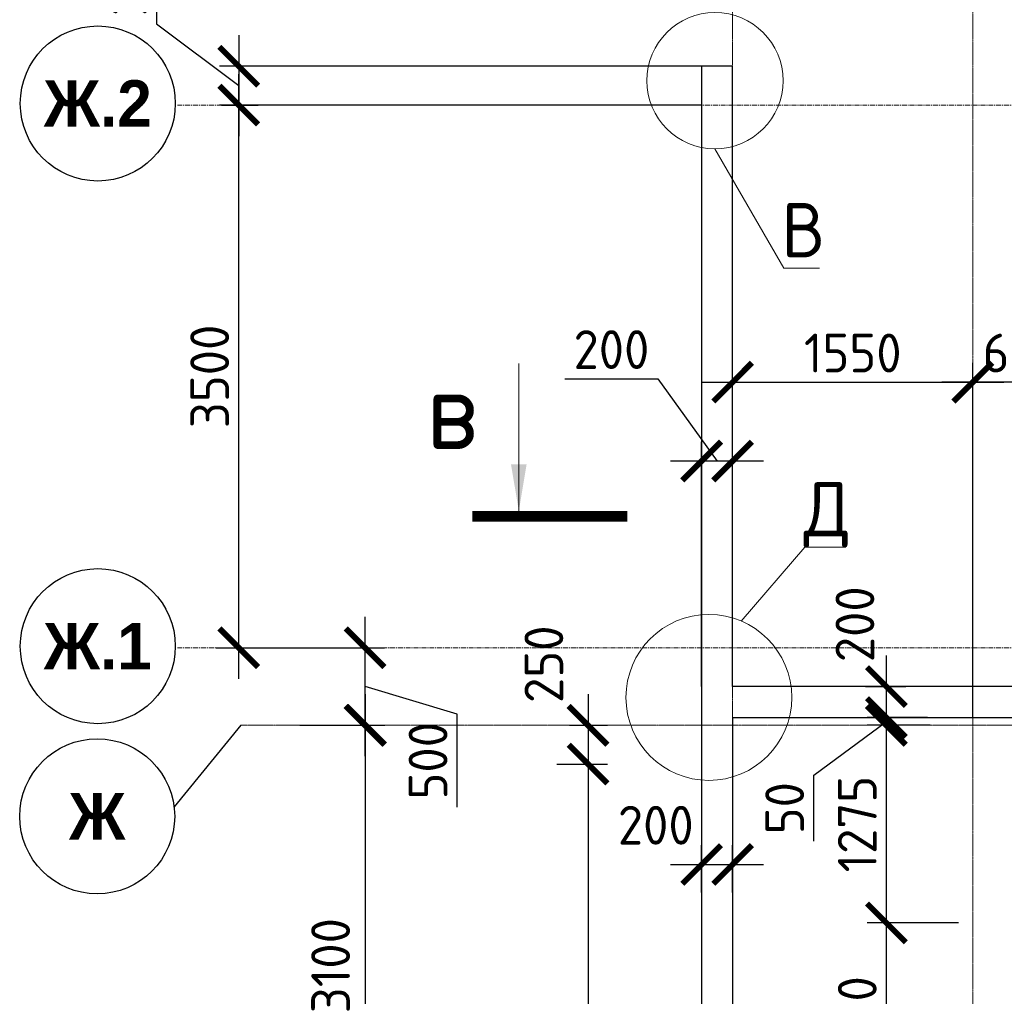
# Model space of a CAD drawing. Header units: millimetres. Extents: x 247266 to 730847, y -636031 to 10052.
# Tile 321 of 330: x 562417 to 568770, y -69479 to -63181. Entities that reach past the tile are written whole.
import ezdxf

# ---------------------------------------------------------------- set-up
doc = ezdxf.new("R2010")
doc.units = ezdxf.units.MM
doc.linetypes.add('______5', pattern=[1100, 800, -100, 100, -100])
doc.linetypes.add('осевая', pattern=[50.8, 31.75, -6.35, 6.35, -6.35])
for name, color, linetype, lineweight in [('Конструкции 0.5', 7, 'Continuous', 50), ('Надписи', 7, 'Continuous', 18), ('Оси', 7, '______5', 18), ('размер', 7, 'Continuous', 25), ('СТЕНЫ', 7, 'Continuous', 30), ('Узлы', 7, 'Continuous', 0)]:
    doc.layers.add(name, color=color, linetype=linetype, lineweight=lineweight)
doc.layers.add('РАЗМЕРЫ', color=7, linetype='Continuous')
doc.styles.add('Century Gothic', font='GOTHIC.TTF')
doc.styles.add('GOST-2.304_Type-B', font='GOST_Common.ttf')
doc.dimstyles.new('СПДС', dxfattribs={"dimscale": 100, "dimtxt": 2.5, "dimasz": 2.5, "dimexe": 1.25, "dimexo": 0, "dimtad": 1, "dimdec": 0, "dimtxsty": 'GOST-2.304_Type-B', "dimblk": 'ARCHTICK', "dimcen": 2.5, "dimdle": 2, "dimadec": 0, "dimazin": 2, "dimtfac": 0.75, "dimtdec": 0, "dimtmove": 1, "dimatfit": 3, "dimfxl": 1, "dimtolj": 1, "dimarcsym": 1})

# ---------------------------------------------------------------- blocks, each defined once
blk = doc.blocks.new('NSY101')
at = {"color": 0, "linetype": 'ByBlock', "lineweight": -2}
blk.add_circle((0, 0), 50, dxfattribs=at)
blk = doc.blocks.new('СЛОЖНЫЙ_ОБЪЕКТ_28')
at = {"layer": 'Оси', "color": 16, "linetype": 'Continuous', "lineweight": 25, "transparency": 33554687, "xscale": 9.999999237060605, "yscale": 9.999999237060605, "zscale": 9.999999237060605}
blk.add_blockref('NSY101', (-12318.7, -3596.8), dxfattribs=at)
at = {"layer": 'Оси', "color": 16, "linetype": 'Continuous', "lineweight": 25, "transparency": 33554687, "insert": (-12318.7, -3596.8), "char_height": 300, "width": 540, "attachment_point": 5, "style": 'Century Gothic'}
blk.add_mtext('\\A1;{\\fCentury Gothic|i0|b1;\\H300.000000;\\W1.000000;\\C16;Ж}\\P', dxfattribs=at)
blk = doc.blocks.new('_ArchTick')
at = {"color": 0, "linetype": 'ByBlock', "const_width": 0.15}
blk.add_lwpolyline([(-0.5, -0.5), (0.5, 0.5)], dxfattribs=at)
blk = doc.blocks.new('*D2799')
at = {"color": 0, "lineweight": -2}
for p, q in [((564648.7, -75130.9), (564648.7, -73630.9)), ((564648.7, -73830.9), (564773.7, -73830.9)), ((564648.7, -74930.9), (564773.7, -74930.9))]:
    blk.add_line(p, q, dxfattribs=at)
at = {"layer": 'DEFPOINTS', "color": 0, "ltscale": 100}
for p in [(564648.7, -73830.9), (564648.7, -73830.9), (564648.7, -74930.9)]:
    blk.add_point(p, dxfattribs=at)
at = {"color": 0, "lineweight": -2, "ltscale": 100, "xscale": 250, "yscale": 250, "zscale": 250}
for p, rotation in [((564648.7, -73830.9), 90), ((564648.7, -74930.9), 270)]:
    blk.add_blockref('_ArchTick', p, dxfattribs=dict(at, rotation=rotation))
at = {"color": 0, "lineweight": 0, "ltscale": 100, "insert": (564423.6, -74380.9), "char_height": 250, "width": 83333.333, "attachment_point": 5, "rotation": 90, "style": 'GOST-2.304_Type-B'}
blk.add_mtext('\\A1;1100', dxfattribs=at)
blk = doc.blocks.new('*D2800')
at = {"color": 0, "lineweight": -2}
for p, q in [((564648.7, -74030.9), (564648.7, -70630.9)), ((564648.7, -70830.9), (564773.7, -70830.9)), ((564648.7, -73830.9), (564773.7, -73830.9))]:
    blk.add_line(p, q, dxfattribs=at)
at = {"layer": 'DEFPOINTS', "color": 0, "ltscale": 100}
for p in [(564648.7, -70830.9), (564648.7, -70830.9), (564648.7, -73830.9)]:
    blk.add_point(p, dxfattribs=at)
at = {"color": 0, "lineweight": -2, "ltscale": 100, "xscale": 250, "yscale": 250, "zscale": 250}
for p, rotation in [((564648.7, -70830.9), 90), ((564648.7, -73830.9), 270)]:
    blk.add_blockref('_ArchTick', p, dxfattribs=dict(at, rotation=rotation))
at = {"color": 0, "lineweight": 0, "ltscale": 100, "insert": (564423.6, -72356), "char_height": 250, "width": 83333.333, "attachment_point": 5, "rotation": 90, "style": 'GOST-2.304_Type-B'}
blk.add_mtext('\\A1;3000', dxfattribs=at)
blk = doc.blocks.new('*D2801')
at = {"color": 0, "lineweight": -2}
for p, q in [((564648.7, -71030.9), (564648.7, -67530.9)), ((564225.2, -67730.9), (564773.7, -67730.9)), ((564648.7, -70830.9), (564773.7, -70830.9))]:
    blk.add_line(p, q, dxfattribs=at)
at = {"layer": 'DEFPOINTS', "color": 0, "ltscale": 100}
for p in [(564225.2, -67730.9), (564648.7, -67730.9), (564648.7, -70830.9)]:
    blk.add_point(p, dxfattribs=at)
at = {"color": 0, "lineweight": -2, "ltscale": 100, "xscale": 250, "yscale": 250, "zscale": 250}
for p, rotation in [((564648.7, -67730.9), 90), ((564648.7, -70830.9), 270)]:
    blk.add_blockref('_ArchTick', p, dxfattribs=dict(at, rotation=rotation))
at = {"color": 0, "lineweight": 0, "ltscale": 100, "insert": (564423.6, -69280.9), "char_height": 250, "width": 83333.333, "attachment_point": 5, "rotation": 90, "style": 'GOST-2.304_Type-B'}
blk.add_mtext('\\A1;3100', dxfattribs=at)
blk = doc.blocks.new('*D2772')
at = {"layer": 'DEFPOINTS', "color": 0, "ltscale": 100}
for p in [(567017.1, -68628.6), (566817.3, -68808.6), (567017.1, -68808.6)]:
    blk.add_point(p, dxfattribs=at)
at = {"layer": 'РАЗМЕРЫ', "color": 0, "lineweight": -2}
for p, q in [((566817.3, -68808.6), (566817.3, -68503.6)), ((567017.1, -68808.6), (567017.1, -68503.6)), ((566617.3, -68628.6), (567217.1, -68628.6))]:
    blk.add_line(p, q, dxfattribs=at)
at = {"layer": 'РАЗМЕРЫ', "color": 0, "lineweight": -2, "ltscale": 100, "xscale": 250, "yscale": 250, "zscale": 250, "rotation": 180}
blk.add_blockref('_ArchTick', (566817.3, -68628.6), dxfattribs=at)
at = {"layer": 'РАЗМЕРЫ', "color": 0, "lineweight": -2, "ltscale": 100, "xscale": 250, "yscale": 250, "zscale": 250}
blk.add_blockref('_ArchTick', (567017.1, -68628.6), dxfattribs=at)
at = {"layer": 'РАЗМЕРЫ', "color": 0, "lineweight": 0, "ltscale": 100, "insert": (566521.3, -68375.3), "char_height": 250, "attachment_point": 5, "style": 'GOST-2.304_Type-B'}
blk.add_mtext('\\A1;200', dxfattribs=at)
blk = doc.blocks.new('*D2776')
at = {"layer": 'DEFPOINTS', "color": 0, "ltscale": 100}
for p in [(566020.8, -67730.9), (565882.2, -67980.9), (566084.3, -67980.9)]:
    blk.add_point(p, dxfattribs=at)
at = {"layer": 'РАЗМЕРЫ', "color": 0, "lineweight": -2}
for p, q in [((566084.3, -67530.9), (566084.3, -68180.9)), ((566020.8, -67730.9), (566209.3, -67730.9)), ((565882.2, -67980.9), (566209.3, -67980.9))]:
    blk.add_line(p, q, dxfattribs=at)
at = {"layer": 'РАЗМЕРЫ', "color": 0, "lineweight": -2, "ltscale": 100, "xscale": 250, "yscale": 250, "zscale": 250}
for p, rotation in [((566084.3, -67730.9), 90), ((566084.3, -67980.9), 270)]:
    blk.add_blockref('_ArchTick', p, dxfattribs=dict(at, rotation=rotation))
at = {"layer": 'РАЗМЕРЫ', "color": 0, "lineweight": 0, "ltscale": 100, "insert": (565799.4, -67337), "char_height": 250, "attachment_point": 5, "rotation": 90, "style": 'GOST-2.304_Type-B'}
blk.add_mtext('\\A1;250', dxfattribs=at)
blk = doc.blocks.new('*D2777')
at = {"layer": 'DEFPOINTS', "color": 0, "ltscale": 100}
for p in [(565963.7, -67730.9), (566084.3, -74930.9), (566664.9, -74930.9)]:
    blk.add_point(p, dxfattribs=at)
at = {"layer": 'РАЗМЕРЫ', "color": 0, "lineweight": -2}
for p, q in [((566084.3, -67530.9), (566084.3, -75130.9)), ((565963.7, -67730.9), (566209.3, -67730.9)), ((566664.9, -74930.9), (565959.3, -74930.9))]:
    blk.add_line(p, q, dxfattribs=at)
at = {"layer": 'РАЗМЕРЫ', "color": 0, "lineweight": -2, "ltscale": 100, "xscale": 250, "yscale": 250, "zscale": 250}
for p, rotation in [((566084.3, -67730.9), 90), ((566084.3, -74930.9), 270)]:
    blk.add_blockref('_ArchTick', p, dxfattribs=dict(at, rotation=rotation))
at = {"layer": 'РАЗМЕРЫ', "color": 0, "lineweight": 0, "ltscale": 100, "insert": (565896.4, -71330.9), "char_height": 250, "attachment_point": 5, "rotation": 90, "style": 'GOST-2.304_Type-B'}
blk.add_mtext('\\A1;7200', dxfattribs=at)
blk = doc.blocks.new('*D2786')
at = {"layer": 'DEFPOINTS', "color": 0, "ltscale": 100}
for p in [(568009.2, -67730.9), (568291.6, -67730.9), (568473.8, -69005.4)]:
    blk.add_point(p, dxfattribs=at)
at = {"layer": 'РАЗМЕРЫ', "color": 0, "lineweight": -2}
for p, q in [((568009.2, -69205.4), (568009.2, -67530.9)), ((568291.6, -67730.9), (567884.2, -67730.9)), ((568473.8, -69005.4), (567884.2, -69005.4))]:
    blk.add_line(p, q, dxfattribs=at)
at = {"layer": 'РАЗМЕРЫ', "color": 0, "lineweight": -2, "ltscale": 100, "xscale": 250, "yscale": 250, "zscale": 250}
for p, rotation in [((568009.2, -67730.9), 90), ((568009.2, -69005.4), 270)]:
    blk.add_blockref('_ArchTick', p, dxfattribs=dict(at, rotation=rotation))
at = {"layer": 'РАЗМЕРЫ', "color": 0, "lineweight": 0, "ltscale": 100, "insert": (567821.3, -68368.2), "char_height": 250, "attachment_point": 5, "rotation": 90, "style": 'GOST-2.304_Type-B'}
blk.add_mtext('\\A1;1275', dxfattribs=at)
blk = doc.blocks.new('*D2792')
at = {"layer": 'DEFPOINTS', "color": 0, "ltscale": 100}
for p in [(567873.5, -67480.9), (568009.2, -67480.9), (567873.5, -67680.9)]:
    blk.add_point(p, dxfattribs=at)
at = {"layer": 'размер', "color": 0, "lineweight": -2}
for p, q in [((568009.2, -67880.9), (568009.2, -67280.9)), ((567873.5, -67480.9), (568134.2, -67480.9)), ((567873.5, -67680.9), (568134.2, -67680.9))]:
    blk.add_line(p, q, dxfattribs=at)
at = {"layer": 'размер', "color": 0, "lineweight": -2, "ltscale": 100, "xscale": 250, "yscale": 250, "zscale": 250}
for p, rotation in [((568009.2, -67480.9), 90), ((568009.2, -67680.9), 270)]:
    blk.add_blockref('_ArchTick', p, dxfattribs=dict(at, rotation=rotation))
at = {"layer": 'размер', "color": 0, "ltscale": 100, "insert": (567806.3, -67079.3), "char_height": 250, "attachment_point": 5, "rotation": 90, "style": 'GOST-2.304_Type-B'}
blk.add_mtext('\\A1;200', dxfattribs=at)
blk = doc.blocks.new('*D2793')
at = {"layer": 'DEFPOINTS', "color": 0, "ltscale": 100}
for p in [(566817.2, -66026.8), (567017.1, -67359.1), (566817.2, -67480.9)]:
    blk.add_point(p, dxfattribs=at)
at = {"layer": 'РАЗМЕРЫ', "color": 0, "lineweight": -2}
for p, q in [((565935, -65495.6), (566535.5, -65495.6)), ((566535.5, -65495.6), (566917.2, -66026.8)), ((566817.2, -67480.9), (566817.2, -65901.8)), ((567017.1, -67359.1), (567017.1, -65901.8)), ((567217.1, -66026.8), (566617.2, -66026.8))]:
    blk.add_line(p, q, dxfattribs=at)
at = {"layer": 'РАЗМЕРЫ', "color": 0, "lineweight": -2, "ltscale": 100, "xscale": 250, "yscale": 250, "zscale": 250, "rotation": 180}
blk.add_blockref('_ArchTick', (566817.2, -66026.8), dxfattribs=at)
at = {"layer": 'РАЗМЕРЫ', "color": 0, "lineweight": -2, "ltscale": 100, "xscale": 250, "yscale": 250, "zscale": 250}
blk.add_blockref('_ArchTick', (567017.1, -66026.8), dxfattribs=at)
at = {"layer": 'РАЗМЕРЫ', "color": 0, "lineweight": 0, "ltscale": 100, "insert": (566235.3, -65308), "char_height": 250, "attachment_point": 5, "style": 'GOST-2.304_Type-B'}
blk.add_mtext('\\A1;200', dxfattribs=at)
blk = doc.blocks.new('*D2797')
at = {"layer": 'DEFPOINTS', "color": 0, "ltscale": 100}
for p in [(568009.2, -69005.4), (568201.3, -69005.4), (569197.1, -70305.9)]:
    blk.add_point(p, dxfattribs=at)
at = {"layer": 'РАЗМЕРЫ', "color": 0, "lineweight": -2}
for p, q in [((568009.2, -70505.9), (568009.2, -68805.4)), ((568201.3, -69005.4), (567884.2, -69005.4)), ((569197.1, -70305.9), (567884.2, -70305.9))]:
    blk.add_line(p, q, dxfattribs=at)
at = {"layer": 'РАЗМЕРЫ', "color": 0, "lineweight": -2, "ltscale": 100, "xscale": 250, "yscale": 250, "zscale": 250}
for p, rotation in [((568009.2, -69005.4), 90), ((568009.2, -70305.9), 270)]:
    blk.add_blockref('_ArchTick', p, dxfattribs=dict(at, rotation=rotation))
at = {"layer": 'РАЗМЕРЫ', "color": 0, "lineweight": 0, "ltscale": 100, "insert": (567821.5, -69655.7), "char_height": 250, "attachment_point": 5, "rotation": 90, "style": 'GOST-2.304_Type-B'}
blk.add_mtext('\\A1;1300', dxfattribs=at)
blk = doc.blocks.new('*D2798')
at = {"layer": 'DEFPOINTS', "color": 0, "ltscale": 100}
for p in [(568009.2, -67680.9), (568275.3, -67680.9), (568291.6, -67730.9)]:
    blk.add_point(p, dxfattribs=at)
at = {"layer": 'РАЗМЕРЫ', "color": 0, "lineweight": -2}
for p, q in [((568009.2, -67930.9), (568009.2, -67480.9)), ((567540.7, -68052.9), (568009.2, -67705.9)), ((568275.3, -67680.9), (567884.2, -67680.9)), ((568291.6, -67730.9), (567884.2, -67730.9)), ((567540.7, -68478.2), (567540.7, -68052.9))]:
    blk.add_line(p, q, dxfattribs=at)
at = {"layer": 'РАЗМЕРЫ', "color": 0, "lineweight": -2, "ltscale": 100, "xscale": 250, "yscale": 250, "zscale": 250}
for p, rotation in [((568009.2, -67680.9), 270), ((568009.2, -67730.9), 90)]:
    blk.add_blockref('_ArchTick', p, dxfattribs=dict(at, rotation=rotation))
at = {"layer": 'РАЗМЕРЫ', "color": 0, "lineweight": 0, "ltscale": 100, "insert": (567353, -68265.6), "char_height": 250, "attachment_point": 5, "rotation": 90, "style": 'GOST-2.304_Type-B'}
blk.add_mtext('\\A1;50', dxfattribs=at)
blk = doc.blocks.new('*D2817')
at = {"layer": 'DEFPOINTS', "color": 0, "ltscale": 100}
for p in [(563685.7, -67230.9), (564645.5, -67230.9), (564548.5, -67730.9)]:
    blk.add_point(p, dxfattribs=at)
at = {"layer": 'РАЗМЕРЫ', "color": 0, "lineweight": -2}
for p, q in [((564645.5, -67930.9), (564645.5, -67030.9)), ((563685.7, -67230.9), (564770.5, -67230.9)), ((565239.7, -67659.1), (564645.5, -67480.9)), ((565239.7, -68259.6), (565239.7, -67659.1)), ((564548.5, -67730.9), (564770.5, -67730.9))]:
    blk.add_line(p, q, dxfattribs=at)
at = {"layer": 'РАЗМЕРЫ', "color": 0, "lineweight": -2, "ltscale": 100, "xscale": 250, "yscale": 250, "zscale": 250}
for p, rotation in [((564645.5, -67230.9), 90), ((564645.5, -67730.9), 270)]:
    blk.add_blockref('_ArchTick', p, dxfattribs=dict(at, rotation=rotation))
at = {"layer": 'РАЗМЕРЫ', "color": 0, "lineweight": 0, "ltscale": 100, "insert": (565052, -67959.4), "char_height": 250, "attachment_point": 5, "rotation": 90, "style": 'GOST-2.304_Type-B'}
blk.add_mtext('\\A1;500', dxfattribs=at)
blk = doc.blocks.new('*D2818')
at = {"layer": 'DEFPOINTS', "color": 0, "ltscale": 100}
for p in [(563719.5, -63730.9), (563830.8, -63730.9), (563685.7, -67230.9)]:
    blk.add_point(p, dxfattribs=at)
at = {"layer": 'РАЗМЕРЫ', "color": 0, "lineweight": -2}
for p, q in [((563830.8, -67430.9), (563830.8, -63530.9)), ((563719.5, -63730.9), (563955.8, -63730.9)), ((563685.7, -67230.9), (563955.8, -67230.9))]:
    blk.add_line(p, q, dxfattribs=at)
at = {"layer": 'РАЗМЕРЫ', "color": 0, "lineweight": -2, "ltscale": 100, "xscale": 250, "yscale": 250, "zscale": 250}
for p, rotation in [((563830.8, -63730.9), 90), ((563830.8, -67230.9), 270)]:
    blk.add_blockref('_ArchTick', p, dxfattribs=dict(at, rotation=rotation))
at = {"layer": 'РАЗМЕРЫ', "color": 0, "lineweight": 0, "ltscale": 100, "insert": (563643.2, -65480.9), "char_height": 250, "attachment_point": 5, "rotation": 90, "style": 'GOST-2.304_Type-B'}
blk.add_mtext('\\A1;3500', dxfattribs=at)
blk = doc.blocks.new('*D2821')
at = {"layer": 'DEFPOINTS', "color": 0, "ltscale": 100}
for p in [(566817.4, -63480.9), (563830.8, -63730.9), (566817.4, -63730.9)]:
    blk.add_point(p, dxfattribs=at)
at = {"layer": 'РАЗМЕРЫ', "color": 0, "lineweight": -2}
for p, q in [((563299.6, -62606.1), (563299.6, -63206.5)), ((563299.6, -63206.5), (563830.8, -63605.9)), ((563830.8, -63280.9), (563830.8, -63930.9)), ((566817.4, -63480.9), (563705.8, -63480.9)), ((566817.4, -63730.9), (563705.8, -63730.9))]:
    blk.add_line(p, q, dxfattribs=at)
at = {"layer": 'РАЗМЕРЫ', "color": 0, "lineweight": -2, "ltscale": 100, "xscale": 250, "yscale": 250, "zscale": 250}
for p, rotation in [((563830.8, -63480.9), 90), ((563830.8, -63730.9), 270)]:
    blk.add_blockref('_ArchTick', p, dxfattribs=dict(at, rotation=rotation))
at = {"layer": 'РАЗМЕРЫ', "color": 0, "lineweight": 0, "ltscale": 100, "insert": (563111.9, -62906.3), "char_height": 250, "attachment_point": 5, "rotation": 90, "style": 'GOST-2.304_Type-B'}
blk.add_mtext('\\A1;250', dxfattribs=at)
blk = doc.blocks.new('*D2824')
at = {"layer": 'DEFPOINTS', "color": 0, "ltscale": 100}
for p in [(568567.2, -65517.8), (567017.4, -67480.9), (568567.2, -67480.9)]:
    blk.add_point(p, dxfattribs=at)
at = {"layer": 'РАЗМЕРЫ', "color": 0, "lineweight": -2}
for p, q in [((567017.4, -67480.9), (567017.4, -65392.8)), ((568567.2, -67480.9), (568567.2, -65392.8)), ((566817.4, -65517.8), (568767.2, -65517.8))]:
    blk.add_line(p, q, dxfattribs=at)
at = {"layer": 'РАЗМЕРЫ', "color": 0, "lineweight": -2, "ltscale": 100, "xscale": 250, "yscale": 250, "zscale": 250, "rotation": 180}
blk.add_blockref('_ArchTick', (567017.4, -65517.8), dxfattribs=at)
at = {"layer": 'РАЗМЕРЫ', "color": 0, "lineweight": -2, "ltscale": 100, "xscale": 250, "yscale": 250, "zscale": 250}
blk.add_blockref('_ArchTick', (568567.2, -65517.8), dxfattribs=at)
at = {"layer": 'РАЗМЕРЫ', "color": 0, "lineweight": 0, "ltscale": 100, "insert": (567792.3, -65330.1), "char_height": 250, "attachment_point": 5, "style": 'GOST-2.304_Type-B'}
blk.add_mtext('\\A1;1550', dxfattribs=at)
blk = doc.blocks.new('*D2825')
at = {"layer": 'DEFPOINTS', "color": 0, "ltscale": 100}
for p in [(568567.2, -65517.8), (568567.2, -67680.9), (569197.1, -67680.9)]:
    blk.add_point(p, dxfattribs=at)
at = {"layer": 'РАЗМЕРЫ', "color": 0, "lineweight": -2}
for p, q in [((568567.2, -67680.9), (568567.2, -65392.8)), ((569197.1, -67680.9), (569197.1, -65392.8)), ((569397.1, -65517.8), (568367.2, -65517.8))]:
    blk.add_line(p, q, dxfattribs=at)
at = {"layer": 'РАЗМЕРЫ', "color": 0, "lineweight": -2, "ltscale": 100, "xscale": 250, "yscale": 250, "zscale": 250, "rotation": 180}
blk.add_blockref('_ArchTick', (568567.2, -65517.8), dxfattribs=at)
at = {"layer": 'РАЗМЕРЫ', "color": 0, "lineweight": -2, "ltscale": 100, "xscale": 250, "yscale": 250, "zscale": 250}
blk.add_blockref('_ArchTick', (569197.1, -65517.8), dxfattribs=at)
at = {"layer": 'РАЗМЕРЫ', "color": 0, "lineweight": 0, "ltscale": 100, "insert": (568882.2, -65330.1), "char_height": 250, "attachment_point": 5, "style": 'GOST-2.304_Type-B'}
blk.add_mtext('\\A1;630', dxfattribs=at)

msp = doc.modelspace()

# ---------------------------------------------------------------- linework, layer by layer
at = {"layer": 'Конструкции 0.5', "lineweight": 30}
for p, q in [((567017.36, -63480.89, 360), (566817.36, -63480.89, 360)), ((566817.36, -63480.89, 360), (566817.36, -67480.89, 360)), ((567017.36, -67480.89, 360), (567017.36, -63480.89, 360)), ((573967.25, -67480.89, 360), (567017.21, -67480.89, 360))]:
    msp.add_line(p, q, dxfattribs=at)
at = {"layer": 'Надписи', "lineweight": 15, "ltscale": 0.3}
for p, q in [((566903.17, -64013.33, -360), (567346.84, -64782.77, -360)), ((566903.17, -64013.33, -360), (567346.84, -64782.77, -360)), ((566903.17, -64013.33, -360), (567346.84, -64782.77, -360)), ((567346.84, -64782.77, -360), (567346.94, -64782.77, -360)), ((567347.04, -64782.42, -360), (567577.25, -64782.42, -360)), ((567072.5, -67058.54, 200), (567482.49, -66582.4, 200)), ((567072.5, -67058.54, 200), (567482.49, -66582.4, 200)), ((567072.5, -67058.54, 200), (567482.49, -66582.4, 200)), ((567482.49, -66582.4, 200), (567482.59, -66582.4, 200)), ((567482.72, -66582.05, 200), (567747.96, -66582.05, 200))]:
    msp.add_line(p, q, dxfattribs=at)
at = {"layer": 'Надписи'}
for centre, radius in [((566903.17, -63573.85), 439.48), ((566863.93, -67551.16, 560), 534.96)]:
    msp.add_circle(centre, radius, dxfattribs=at)
at = {"layer": 'Оси', "linetype": 'осевая', "lineweight": 0, "ltscale": 0.3, "transparency": 33554687}
for p, q in [((567017.21, -61464.85), (567017.21, -77786.21)), ((568567.21, -61464.85), (568567.21, -77786.21)), ((563844.37, -67730.89), (577624.57, -67730.89))]:
    msp.add_line(p, q, dxfattribs=at)
at = {"layer": 'Оси', "linetype": 'осевая', "lineweight": 0, "transparency": 33554687}
for p, q in [((563434.9, -63730.89), (578008.21, -63730.89)), ((563434.9, -67230.89), (578008.21, -67230.89))]:
    msp.add_line(p, q, dxfattribs=at)
at = {"layer": 'РАЗМЕРЫ'}
msp.add_line((563844.37, -67730.89), (563413.63, -68256.88), dxfattribs=at)
at = {"layer": 'СТЕНЫ', "linetype": 'Continuous', "transparency": 33554687}
for p, q in [((566817.36, -67480.89, 360), (566817.24, -67480.89, 360)), ((566817.24, -67480.89, 360), (566817.24, -67730.89, 360)), ((567017.1, -67680.89, 360), (567017.1, -75130.89, 360)), ((567017.1, -67680.89, 360), (569197.1, -67680.89, 360)), ((566817.1, -67730.89, 360), (566817.1, -75130.89, 360))]:
    msp.add_line(p, q, dxfattribs=at)
at = {"layer": 'Узлы', "linetype": 'Continuous', "lineweight": 0}
msp.add_line((565637.67, -66348.59, 560), (565637.67, -65398.59, 560), dxfattribs=at)
at = {"layer": 'Узлы', "linetype": 'Continuous', "lineweight": 0, "const_width": 70, "elevation": 560}
msp.add_lwpolyline([(565337.67, -66383.59), (566337.67, -66383.59)], dxfattribs=at)
at = {"layer": 'Узлы', "linetype": 'Continuous', "lineweight": 0}
msp.add_solid([(565637.67, -66348.59, 560), (565587.39, -66048.14, 560), (565687.95, -66048.14, 560)], dxfattribs=at)

# ---------------------------------------------------------------- block references
at = {"layer": 'Оси', "linetype": 'Continuous', "lineweight": 25, "transparency": 33554687, "xscale": 9.999999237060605, "yscale": 9.999999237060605, "zscale": 9.999999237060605}
for p in [(562921.29, -63720.78), (562921.29, -67220.78)]:
    msp.add_blockref('NSY101', p, dxfattribs=at)
at = {"layer": 'Оси', "linetype": 'Continuous', "lineweight": 25, "transparency": 33554687}
msp.add_blockref('СЛОЖНЫЙ_ОБЪЕКТ_28', (575236.07, -64721.41), dxfattribs=at)

# ---------------------------------------------------------------- texts
at = {"layer": 'Надписи', "ltscale": 0.3, "char_height": 350, "attachment_point": 2, "style": 'GOST-2.304_Type-B'}
for s, insert in [('В', (567472.04, -64362.42, -360)), ('Д', (567625.22, -66162.05, 200))]:
    msp.add_mtext(s, dxfattribs=dict(at, insert=insert))
at = {"layer": 'Оси', "linetype": 'Continuous', "lineweight": 25, "transparency": 33554687, "char_height": 300, "width": 890, "attachment_point": 5, "style": 'Century Gothic'}
for s, insert in [('\\A1;{\\fCentury Gothic|i0|b1;\\H300.000000;\\W1.000000;\\C16;Ж.2}\\P', (562921.29, -63720.78)), ('\\A1;{\\fCentury Gothic|i0|b1;\\H300.000000;\\W1.000000;\\C16;Ж.1}\\P', (562921.29, -67220.78))]:
    msp.add_mtext(s, dxfattribs=dict(at, insert=insert))
at = {"layer": 'Узлы', "linetype": 'Continuous', "lineweight": 0, "insert": (565207.67, -65698.59, 560), "char_height": 500, "attachment_point": 5, "style": 'GOST-2.304_Type-B'}
msp.add_mtext_dynamic_manual_height_columns('в', width=723.8798, gutter_width=25, heights=[0], dxfattribs=at)

# ---------------------------------------------------------------- dimensions: what is measured, and where the dimension line sits
at = {"lineweight": 0}
for base, p1, p2, picture, middle in [((564648.74, -67730.89), (564648.74, -70830.89), (564225.21, -67730.89), '*D2801', (564648.74, -69280.89)), ((564648.74, -70830.89), (564648.74, -73830.89), (564648.74, -70830.89), '*D2800', (564648.74, -72356.04)), ((564648.74, -73830.89), (564648.74, -74930.89), (564648.74, -73830.89), '*D2799', (564648.74, -74380.89))]:
    dim = msp.add_linear_dim(base=base, p1=p1, p2=p2, angle=90, dimstyle='СПДС', override={"dimgap": 1}, dxfattribs=at)
    dim.commit()
    dim.dimension.update_dxf_attribs({"geometry": picture, "text_midpoint": middle, "dimtype": 160})
at = {"layer": 'размер'}
dim = msp.add_linear_dim(base=(568009.16, -67480.89, 360), p1=(567873.5, -67680.89, 360), p2=(567873.5, -67480.89, 360), angle=90, dimstyle='СПДС', dxfattribs=at)
dim.commit()
dim.dimension.update_dxf_attribs({"geometry": '*D2792', "text_midpoint": (567993.96, -67079.28, 360), "dimtype": 160})
at = {"layer": 'РАЗМЕРЫ', "lineweight": 0}
for base, p1, p2, picture, middle in [((563830.81, -63730.89, 920), (566817.36, -63480.89, 360), (566817.36, -63730.89, 360), '*D2821', (563299.56, -63144.03, 920)), ((566084.32, -67980.89), (566020.82, -67730.89, -360), (565882.17, -67980.89, -360), '*D2776', (565987.03, -67336.96)), ((568009.16, -67680.89, 360), (568291.64, -67730.89, -200), (568275.3, -67680.89, 160), '*D2798', (567540.67, -68115.43, 360))]:
    dim = msp.add_linear_dim(base=base, p1=p1, p2=p2, angle=90, dimstyle='СПДС', dxfattribs=at)
    dim.commit()
    dim.dimension.update_dxf_attribs({"geometry": picture, "text_midpoint": middle, "dimtype": 160})
for base, p1, p2, picture, middle in [((563830.81, -63730.89), (563685.71, -67230.89), (563719.47, -63730.89), '*D2818', (563643.19, -65480.89)), ((564645.53, -67230.89), (564548.54, -67730.89), (563685.71, -67230.89), '*D2817', (565052.03, -67721.62)), ((566084.32, -74930.89, 560), (565963.69, -67730.89, 360), (566664.93, -74930.89), '*D2777', (565896.45, -71330.89, 560)), ((568009.16, -67730.89, 360), (568473.78, -69005.42, 160), (568291.64, -67730.89, -200), '*D2786', (567821.28, -68368.15, 360)), ((568009.16, -69005.42, 360), (569197.1, -70305.89, 560), (568201.26, -69005.42, 360), '*D2797', (567821.53, -69655.65, 360))]:
    dim = msp.add_linear_dim(base=base, p1=p1, p2=p2, angle=90, dimstyle='СПДС', dxfattribs=at)
    dim.commit()
    dim.dimension.update_dxf_attribs({"geometry": picture, "text_midpoint": middle})
dim = msp.add_linear_dim(base=(566817.24, -66026.85, 560), p1=(567017.1, -67359.06, 560), p2=(566817.24, -67480.89, 360), dimstyle='СПДС', dxfattribs=at)
dim.commit()
dim.dimension.update_dxf_attribs({"geometry": '*D2793', "text_midpoint": (566473.01, -65495.6, 560), "dimtype": 160})
for p1, p2, picture, middle in [((567017.36, -67480.89, 360), (568567.21, -67480.89, 360), '*D2824', (567792.28, -65330.15, 920)), ((569197.1, -67680.89, 360), (568567.21, -67680.89), '*D2825', (568882.15, -65330.15, 920))]:
    dim = msp.add_linear_dim(base=(568567.21, -65517.77, 920), p1=p1, p2=p2, dimstyle='СПДС', dxfattribs=at)
    dim.commit()
    dim.dimension.update_dxf_attribs({"geometry": picture, "text_midpoint": middle})
dim = msp.add_linear_dim(base=(567017.1, -68628.6, 560), p1=(566817.25, -68808.56, 200), p2=(567017.1, -68808.56, 560), dimstyle='СПДС', override={"dimtofl": 0}, dxfattribs=at)
dim.commit()
dim.dimension.update_dxf_attribs({"geometry": '*D2772', "text_midpoint": (566521.3, -68562.91, 560), "dimtype": 160})

doc.saveas('drawing.dxf')
